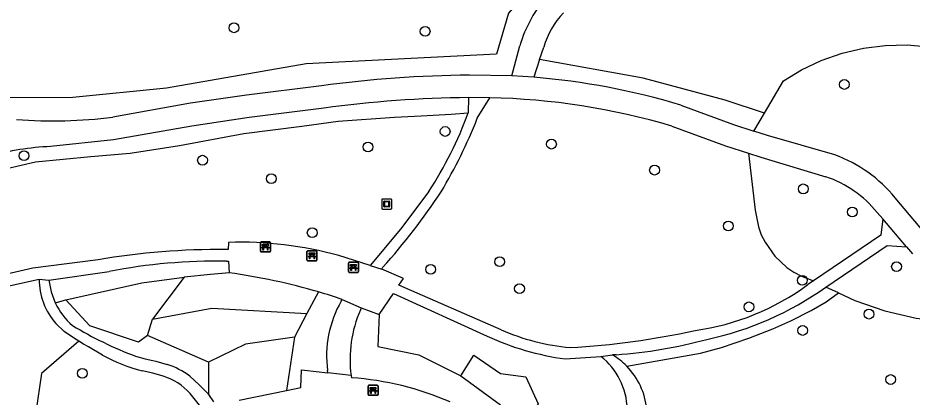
# Model space of a CAD drawing. Extents: x 160732 to 162105, y 387428 to 388479.
# Drawn here: x 160846.1 to 160935.4, y 388071.5 to 388109.4 of the extents above; entities that cross this region are included whole.
import ezdxf

# ---------------------------------------------------------------- set-up
doc = ezdxf.new("R2010")
doc.units = 0
for name, color, linetype in [('IMGEO_Bank', 7, 'Continuous'), ('IMGEO_Boom', 7, 'Continuous'), ('IMGEO_Groenvoorziening', 7, 'Continuous'), ('IMGEO_Kunstobject', 7, 'Continuous'), ('IMGEO_Voetpad_gesloten', 7, 'Continuous'), ('IMGEO_Voetpad_op_trap', 7, 'Continuous'), ('IMGEO_Voetpad_open', 7, 'Continuous')]:
    doc.layers.add(name, color=color, linetype=linetype)

msp = doc.modelspace()

# ---------------------------------------------------------------- linework, layer by layer
at = {"layer": 'IMGEO_Bank'}
for p, q in [((160870.28, 388086.05), (160870.28, 388086.891)), ((160870.28, 388086.891), (160870.28, 388086.05)), ((160870.355, 388086.975), (160871.196, 388086.975)), ((160871.196, 388086.975), (160870.355, 388086.975)), ((160871.28, 388086.9), (160871.28, 388086.059)), ((160871.28, 388086.059), (160871.28, 388086.9)), ((160870.977, 388086.373), (160870.584, 388086.373)), ((160870.589, 388086.481), (160870.589, 388086.587)), ((160870.633, 388086.587), (160870.633, 388086.481)), ((160870.921, 388086.593), (160870.639, 388086.593)), ((160870.639, 388086.475), (160870.921, 388086.475)), ((160870.927, 388086.481), (160870.927, 388086.587)), ((160870.971, 388086.587), (160870.971, 388086.481)), ((160874.928, 388085.169), (160874.928, 388086.01)), ((160874.928, 388086.01), (160874.928, 388085.169)), ((160875.003, 388086.094), (160875.844, 388086.094)), ((160875.844, 388086.094), (160875.003, 388086.094)), ((160875.928, 388086.019), (160875.928, 388085.178)), ((160875.928, 388085.178), (160875.928, 388086.019)), ((160871.205, 388085.975), (160870.364, 388085.975)), ((160870.364, 388085.975), (160871.205, 388085.975)), ((160875.625, 388085.492), (160875.232, 388085.492)), ((160875.237, 388085.6), (160875.237, 388085.706)), ((160875.281, 388085.706), (160875.281, 388085.6)), ((160875.569, 388085.712), (160875.287, 388085.712)), ((160875.287, 388085.594), (160875.569, 388085.594)), ((160875.575, 388085.6), (160875.575, 388085.706)), ((160875.619, 388085.706), (160875.619, 388085.6)), ((160875.853, 388085.094), (160875.012, 388085.094)), ((160875.012, 388085.094), (160875.853, 388085.094)), ((160879.07, 388084.013), (160879.07, 388084.854)), ((160879.07, 388084.854), (160879.07, 388084.013)), ((160879.145, 388084.938), (160879.986, 388084.938)), ((160879.986, 388084.938), (160879.145, 388084.938)), ((160879.767, 388084.336), (160879.374, 388084.336)), ((160879.379, 388084.444), (160879.379, 388084.55)), ((160879.423, 388084.55), (160879.423, 388084.444)), ((160879.711, 388084.556), (160879.429, 388084.556)), ((160879.429, 388084.438), (160879.711, 388084.438)), ((160879.717, 388084.444), (160879.717, 388084.55)), ((160879.761, 388084.55), (160879.761, 388084.444)), ((160880.07, 388084.863), (160880.07, 388084.022)), ((160880.07, 388084.022), (160880.07, 388084.863)), ((160879.995, 388083.938), (160879.154, 388083.938)), ((160879.154, 388083.938), (160879.995, 388083.938)), ((160881.107, 388072.655), (160881.948, 388072.655)), ((160881.948, 388072.655), (160881.107, 388072.655)), ((160881.032, 388071.73), (160881.032, 388072.571)), ((160881.032, 388072.571), (160881.032, 388071.73)), ((160881.729, 388072.053), (160881.336, 388072.053)), ((160881.341, 388072.161), (160881.341, 388072.267)), ((160881.385, 388072.267), (160881.385, 388072.161)), ((160881.673, 388072.273), (160881.391, 388072.273)), ((160881.391, 388072.155), (160881.673, 388072.155)), ((160881.679, 388072.161), (160881.679, 388072.267)), ((160881.723, 388072.267), (160881.723, 388072.161)), ((160882.032, 388072.58), (160882.032, 388071.739)), ((160882.032, 388071.739), (160882.032, 388072.58)), ((160881.957, 388071.655), (160881.116, 388071.655)), ((160881.116, 388071.655), (160881.957, 388071.655))]:
    msp.add_line(p, q, dxfattribs=at)
for points in [[(160870.527, 388086.373), (160870.385, 388086.373), (160870.497, 388086.475), (160870.583, 388086.475)], [(160870.583, 388086.593), (160870.497, 388086.593), (160870.497, 388086.754), (160871.06, 388086.754), (160871.06, 388086.593), (160870.977, 388086.593)], [(160870.577, 388086.366), (160870.577, 388086.159), (160870.534, 388086.159), (160870.534, 388086.366)], [(160870.977, 388086.475), (160871.06, 388086.475), (160871.172, 388086.373), (160871.033, 388086.373)], [(160871.027, 388086.366), (160871.027, 388086.159), (160870.983, 388086.159), (160870.983, 388086.366)], [(160875.175, 388085.492), (160875.033, 388085.492), (160875.145, 388085.594), (160875.231, 388085.594)], [(160875.231, 388085.712), (160875.145, 388085.712), (160875.145, 388085.873), (160875.708, 388085.873), (160875.708, 388085.712), (160875.625, 388085.712)], [(160875.225, 388085.485), (160875.225, 388085.278), (160875.182, 388085.278), (160875.182, 388085.485)], [(160875.625, 388085.594), (160875.708, 388085.594), (160875.82, 388085.492), (160875.681, 388085.492)], [(160875.675, 388085.485), (160875.675, 388085.278), (160875.631, 388085.278), (160875.631, 388085.485)], [(160879.317, 388084.336), (160879.175, 388084.336), (160879.287, 388084.438), (160879.373, 388084.438)], [(160879.373, 388084.556), (160879.287, 388084.556), (160879.287, 388084.717), (160879.85, 388084.717), (160879.85, 388084.556), (160879.767, 388084.556)], [(160879.367, 388084.329), (160879.367, 388084.122), (160879.324, 388084.122), (160879.324, 388084.329)], [(160879.767, 388084.438), (160879.85, 388084.438), (160879.962, 388084.336), (160879.823, 388084.336)], [(160879.817, 388084.329), (160879.817, 388084.122), (160879.773, 388084.122), (160879.773, 388084.329)], [(160881.279, 388072.053), (160881.137, 388072.053), (160881.249, 388072.155), (160881.335, 388072.155)], [(160881.335, 388072.273), (160881.249, 388072.273), (160881.249, 388072.434), (160881.812, 388072.434), (160881.812, 388072.273), (160881.729, 388072.273)], [(160881.329, 388072.046), (160881.329, 388071.839), (160881.286, 388071.839), (160881.286, 388072.046)], [(160881.729, 388072.155), (160881.812, 388072.155), (160881.924, 388072.053), (160881.785, 388072.053)], [(160881.779, 388072.046), (160881.779, 388071.839), (160881.735, 388071.839), (160881.735, 388072.046)]]:
    msp.add_lwpolyline(points, dxfattribs=at)
for centre, radius, start, end in [((160870.358, 388086.897), 0.0779, 92.4484, 184.28452), ((160870.358, 388086.897), 0.0779, 92.4484, 184.28452), ((160871.202, 388086.897), 0.0779, 2.4484, 94.28452), ((160871.202, 388086.897), 0.0779, 2.4484, 94.28452), ((160870.358, 388086.053), 0.0779, 182.4484, 274.28452), ((160870.358, 388086.053), 0.0779, 182.4484, 274.28452), ((160870.527, 388086.366), 0.00671, 2.89567, 87.10433), ((160870.584, 388086.366), 0.00671, 92.89567, 177.10433), ((160870.582, 388086.586), 0.00671, 2.89567, 87.10433), ((160870.582, 388086.482), 0.00671, 272.89567, 357.10433), ((160870.639, 388086.586), 0.00671, 92.89567, 177.10433), ((160870.639, 388086.482), 0.00671, 182.89567, 267.10433), ((160870.921, 388086.586), 0.00671, 2.89567, 87.10433), ((160870.921, 388086.482), 0.00671, 272.89567, 357.10433), ((160870.978, 388086.586), 0.00671, 92.89567, 177.10433), ((160870.978, 388086.482), 0.00671, 182.89567, 267.10433), ((160870.976, 388086.366), 0.00671, 2.89567, 87.10433), ((160871.033, 388086.366), 0.00671, 92.89567, 177.10433), ((160871.202, 388086.053), 0.0779, 272.4484, 4.28452), ((160871.202, 388086.053), 0.0779, 272.4484, 4.28452), ((160875.006, 388086.016), 0.0779, 92.4484, 184.28452), ((160875.006, 388086.016), 0.0779, 92.4484, 184.28452), ((160875.85, 388086.016), 0.0779, 2.4484, 94.28452), ((160875.85, 388086.016), 0.0779, 2.4484, 94.28452), ((160875.006, 388085.172), 0.0779, 182.4484, 274.28452), ((160875.006, 388085.172), 0.0779, 182.4484, 274.28452), ((160875.175, 388085.485), 0.00671, 2.89567, 87.10433), ((160875.232, 388085.485), 0.00671, 92.89567, 177.10433), ((160875.23, 388085.705), 0.00671, 2.89567, 87.10433), ((160875.23, 388085.601), 0.00671, 272.89567, 357.10433), ((160875.287, 388085.705), 0.00671, 92.89567, 177.10433), ((160875.287, 388085.601), 0.00671, 182.89567, 267.10433), ((160875.569, 388085.705), 0.00671, 2.89567, 87.10433), ((160875.569, 388085.601), 0.00671, 272.89567, 357.10433), ((160875.626, 388085.705), 0.00671, 92.89567, 177.10433), ((160875.626, 388085.601), 0.00671, 182.89567, 267.10433), ((160875.624, 388085.485), 0.00671, 2.89567, 87.10433), ((160875.681, 388085.485), 0.00671, 92.89567, 177.10433), ((160875.85, 388085.172), 0.0779, 272.4484, 4.28452), ((160875.85, 388085.172), 0.0779, 272.4484, 4.28452), ((160879.148, 388084.86), 0.0779, 92.4484, 184.28452), ((160879.148, 388084.86), 0.0779, 92.4484, 184.28452), ((160879.317, 388084.329), 0.00671, 2.89567, 87.10433), ((160879.374, 388084.329), 0.00671, 92.89567, 177.10433), ((160879.372, 388084.549), 0.00671, 2.89567, 87.10433), ((160879.372, 388084.445), 0.00671, 272.89567, 357.10433), ((160879.429, 388084.549), 0.00671, 92.89567, 177.10433), ((160879.429, 388084.445), 0.00671, 182.89567, 267.10433), ((160879.711, 388084.549), 0.00671, 2.89567, 87.10433), ((160879.711, 388084.445), 0.00671, 272.89567, 357.10433), ((160879.768, 388084.549), 0.00671, 92.89567, 177.10433), ((160879.768, 388084.445), 0.00671, 182.89567, 267.10433), ((160879.766, 388084.329), 0.00671, 2.89567, 87.10433), ((160879.823, 388084.329), 0.00671, 92.89567, 177.10433), ((160879.992, 388084.86), 0.0779, 2.4484, 94.28452), ((160879.992, 388084.86), 0.0779, 2.4484, 94.28452), ((160879.148, 388084.016), 0.0779, 182.4484, 274.28452), ((160879.148, 388084.016), 0.0779, 182.4484, 274.28452), ((160879.992, 388084.016), 0.0779, 272.4484, 4.28452), ((160879.992, 388084.016), 0.0779, 272.4484, 4.28452), ((160881.11, 388072.577), 0.0779, 92.4484, 184.28452), ((160881.11, 388072.577), 0.0779, 92.4484, 184.28452), ((160881.954, 388072.577), 0.0779, 2.4484, 94.28452), ((160881.954, 388072.577), 0.0779, 2.4484, 94.28452), ((160881.11, 388071.733), 0.0779, 182.4484, 274.28452), ((160881.11, 388071.733), 0.0779, 182.4484, 274.28452), ((160881.279, 388072.046), 0.00671, 2.89567, 87.10433), ((160881.336, 388072.046), 0.00671, 92.89567, 177.10433), ((160881.334, 388072.266), 0.00671, 2.89567, 87.10433), ((160881.334, 388072.162), 0.00671, 272.89567, 357.10433), ((160881.391, 388072.266), 0.00671, 92.89567, 177.10433), ((160881.391, 388072.162), 0.00671, 182.89567, 267.10433), ((160881.673, 388072.266), 0.00671, 2.89567, 87.10433), ((160881.673, 388072.162), 0.00671, 272.89567, 357.10433), ((160881.73, 388072.266), 0.00671, 92.89567, 177.10433), ((160881.73, 388072.162), 0.00671, 182.89567, 267.10433), ((160881.728, 388072.046), 0.00671, 2.89567, 87.10433), ((160881.785, 388072.046), 0.00671, 92.89567, 177.10433), ((160881.954, 388071.733), 0.0779, 272.4484, 4.28452), ((160881.954, 388071.733), 0.0779, 272.4484, 4.28452)]:
    msp.add_arc(centre, radius, start, end, dxfattribs=at)
at = {"layer": 'IMGEO_Boom'}
for centre in [(160867.632, 388108.369), (160886.73, 388108.01), (160928.598, 388102.706), (160888.729, 388098.009), (160881.026, 388096.46), (160899.348, 388096.747), (160846.674, 388095.593), (160864.497, 388095.138), (160909.641, 388094.15), (160871.359, 388093.293), (160924.492, 388092.274), (160929.395, 388089.963), (160917.009, 388088.573), (160875.452, 388087.896), (160894.177, 388084.996), (160887.284, 388084.237), (160933.808, 388084.506), (160924.403, 388083.148), (160896.153, 388082.309), (160919.065, 388080.489), (160931.054, 388079.765), (160924.443, 388078.131), (160852.484, 388073.849), (160933.219, 388073.231)]:
    msp.add_circle(centre, 0.489, dxfattribs=at)
at = {"layer": 'IMGEO_Groenvoorziening'}
for points in [[(160922.39, 388123.832), (160921.786, 388125.651), (160914.697, 388122.684), (160906.674, 388119.078), (160901.569, 388115.755), (160897.089, 388112.238), (160895.066, 388109.83), (160893.862, 388105.736), (160874.835, 388104.752), (160860.908, 388102.346), (160851.552, 388101.41), (160844.843, 388101.384), (160841.265, 388102.027), (160832.691, 388103.761), (160819.042, 388106.067)], [(160920.621, 388099.854), (160922.526, 388103.08), (160924.306, 388104.156), (160926.292, 388105.095), (160928.366, 388105.821), (160930.505, 388106.327), (160932.685, 388106.607), (160934.882, 388106.657), (160937.072, 388106.477), (160939.231, 388106.069), (160941.336, 388105.438), (160943.672, 388103.959), (160945.684, 388102.355), (160947.518, 388100.549), (160949.153, 388098.562), (160950.571, 388096.414), (160951.757, 388094.13), (160955.864, 388088.097), (160948.804, 388081.205)], [(160920.621, 388099.854), (160916.698, 388101.133), (160908.505, 388103.343), (160898.16, 388105.185)], [(160814.064, 388082.619), (160819.465, 388085.313), (160824.395, 388087.261), (160828.968, 388089.09), (160833.62, 388090.76), (160841.612, 388093.345), (160844.952, 388094.299), (160847.815, 388094.975), (160853.343, 388095.503), (160857.273, 388095.85), (160862.191, 388096.599), (160868.61, 388097.798), (160874.415, 388098.554), (160878.033, 388099.031), (160883.679, 388099.428), (160886.343, 388099.587), (160889.325, 388099.746), (160891.031, 388099.867)], [(160919.557, 388098.053), (160920.621, 388099.854)], [(160919.036, 388095.844), (160919.695, 388090.142), (160920.017, 388088.491), (160920.305, 388087.7), (160920.674, 388086.943), (160921.64, 388085.565), (160922.87, 388084.419), (160923.569, 388083.948), (160924.313, 388083.553), (160925.521, 388083.104)], [(160850.844, 388081.18), (160858.423, 388082.876), (160862.661, 388083.468)], [(160862.661, 388083.468), (160859.489, 388079.259)], [(160867.145, 388083.893), (160865.279, 388083.71), (160862.661, 388083.468)], [(160928, 388081.884), (160926.756, 388082.463)], [(160876.09, 388081.978), (160874.92, 388079.829)], [(160906.865, 388074.558), (160914.227, 388075.87), (160916.34, 388076.418), (160919.053, 388077.357), (160921.453, 388078.296), (160923.252, 388079.079), (160925.287, 388080.122), (160926.774, 388080.983), (160928, 388081.884)], [(160928, 388081.884), (160929.642, 388081.119), (160932.653, 388080.084), (160935.756, 388079.369), (160938.916, 388078.983), (160941.655, 388078.937)], [(160849.792, 388080.878), (160850.844, 388081.18)], [(160858.999, 388077.645), (160858.099, 388076.956), (160853.244, 388078.589), (160850.844, 388081.18)], [(160859.489, 388079.259), (160865.416, 388080.37), (160874.92, 388079.829)], [(160874.92, 388079.829), (160873.69, 388077.458)], [(160858.999, 388077.645), (160859.489, 388079.259)], [(160882.153, 388079.712), (160881.998, 388076.523), (160886.101, 388075.711), (160890.298, 388073.616)], [(160865.089, 388074.972), (160858.999, 388077.645)], [(160873.69, 388077.458), (160868.779, 388076.748), (160865.089, 388074.972)], [(160873.69, 388077.458), (160872.868, 388072.139)], [(160852.155, 388077.054), (160848.407, 388073.827), (160847.864, 388069.956)], [(160890.298, 388073.616), (160891.6, 388075.665), (160894.259, 388073.844), (160896.787, 388073.509), (160898.027, 388070.795), (160896.473, 388068.661)], [(160865.089, 388074.972), (160865.087, 388071.726)], [(160890.298, 388073.616), (160894.243, 388070.707)]]:
    msp.add_lwpolyline(points, dxfattribs=at)
at = {"layer": 'IMGEO_Kunstobject'}
for p, q in [((160882.393, 388091.178), (160882.393, 388090.337)), ((160882.393, 388091.178), (160882.393, 388090.337)), ((160883.309, 388091.262), (160882.468, 388091.262)), ((160883.309, 388091.262), (160882.468, 388091.262)), ((160882.607, 388090.526), (160882.607, 388091)), ((160882.657, 388091.05), (160883.131, 388091.05)), ((160883.131, 388090.476), (160882.657, 388090.476)), ((160882.687, 388090.95), (160882.687, 388090.576)), ((160883.081, 388090.97), (160882.707, 388090.97)), ((160882.707, 388090.556), (160883.081, 388090.556)), ((160883.101, 388090.576), (160883.101, 388090.95)), ((160883.181, 388091), (160883.181, 388090.526)), ((160883.393, 388090.346), (160883.393, 388091.187)), ((160883.393, 388090.346), (160883.393, 388091.187)), ((160882.477, 388090.262), (160883.318, 388090.262)), ((160882.477, 388090.262), (160883.318, 388090.262))]:
    msp.add_line(p, q, dxfattribs=at)
for centre, radius, start, end in [((160882.471, 388091.184), 0.0779, 92.4484, 184.28452), ((160882.471, 388091.184), 0.0779, 92.4484, 184.28452), ((160882.657, 388091), 0.05, 90, 180), ((160882.657, 388090.526), 0.05, 180, 270), ((160882.707, 388090.95), 0.02, 90, 180), ((160882.707, 388090.576), 0.02, 180, 270), ((160883.081, 388090.95), 0.02, 360, 90), ((160883.081, 388090.576), 0.02, 270, 0), ((160883.131, 388091), 0.05, 360, 90), ((160883.131, 388090.526), 0.05, 270, 0), ((160883.315, 388091.184), 0.0779, 2.4484, 94.28452), ((160883.315, 388091.184), 0.0779, 2.4484, 94.28452), ((160882.471, 388090.34), 0.0779, 182.4484, 274.28452), ((160882.471, 388090.34), 0.0779, 182.4484, 274.28452), ((160883.315, 388090.34), 0.0779, 272.4484, 4.28452), ((160883.315, 388090.34), 0.0779, 272.4484, 4.28452)]:
    msp.add_arc(centre, radius, start, end, dxfattribs=at)
at = {"layer": 'IMGEO_Voetpad_gesloten'}
for points in [[(160895.38, 388103.564), (160891.167, 388103.649)], [(160897.572, 388103.42), (160895.38, 388103.564)], [(160876.368, 388102.585), (160868.896, 388101.65), (160863.295, 388100.853), (160855.544, 388099.439)], [(160893.175, 388101.379), (160891.05, 388101.39)], [(160876.625, 388100.352), (160869.152, 388099.403), (160863.416, 388098.544), (160855.592, 388097.191), (160849.319, 388096.502)], [(160912.262, 388100.648), (160917.537, 388098.696), (160919.557, 388098.053)], [(160911.368, 388098.545), (160916.718, 388096.578), (160919.036, 388095.844)], [(160927.647, 388095.665), (160920.916, 388097.621), (160919.557, 388098.053)], [(160919.036, 388095.844), (160920.253, 388095.459), (160926.757, 388093.49)], [(160937.055, 388087.345), (160933.681, 388091.373)], [(160931.879, 388089.917), (160932.432, 388089.267)], [(160934.814, 388086.472), (160932.432, 388089.267)], [(160934.814, 388086.472), (160935.391, 388085.795)]]:
    msp.add_lwpolyline(points, dxfattribs=at)
for centre, radius, start, end in [((160892.707, 387978.776), 124.882, 90.70665, 97.51796), ((160891.866, 388032.872), 70.778, 73.25185, 85.37605), ((160892.262, 387983.802), 117.595, 90.59036, 97.64128), ((160891.752, 388032.433), 68.96, 73.47407, 88.81784), ((160849.637, 388146.296), 47.228, 265.49494, 277.18556), ((160850.342, 388070.43), 26.092, 92.24758, 105.80214), ((160922.93, 388082.647), 13.846, 39.06666, 70.08465), ((160923.061, 388082.734), 11.373, 39.1654, 71.03695)]:
    msp.add_arc(centre, radius, start, end, dxfattribs=at)
at = {"layer": 'IMGEO_Voetpad_op_trap'}
for points in [[(160878.345, 388081.051), (160878.454, 388081.237)], [(160880.348, 388080.379), (160880.262, 388080.186)], [(160877.015, 388073.904), (160876.984, 388074.12)]]:
    msp.add_lwpolyline(points, dxfattribs=at)
for centre, radius, start, end in [((160887.831, 388075.589), 10.946, 150.06698, 187.71405), ((160891.612, 388075.237), 12.382, 156.43916, 187.51075)]:
    msp.add_arc(centre, radius, start, end, dxfattribs=at)
at = {"layer": 'IMGEO_Voetpad_open'}
for points in [[(160895.38, 388103.564), (160896.184, 388106.55)], [(160898.16, 388105.185), (160898.575, 388106.432)], [(160898.16, 388105.185), (160897.572, 388103.42)], [(160891.05, 388101.39), (160891.031, 388099.867)], [(160891.935, 388099.326), (160893.175, 388101.379)], [(160887.094, 388092.008), (160884.26, 388088.244), (160881.238, 388084.628)], [(160932.432, 388089.267), (160932.235, 388087.642), (160925.521, 388083.104)], [(160867.085, 388086.929), (160867.061, 388086.217), (160866.85, 388086.219)], [(160926.756, 388082.463), (160932.86, 388086.628), (160934.814, 388086.472)], [(160854.062, 388085.198), (160847.539, 388084.342), (160840.587, 388082.762), (160839.761, 388083.012), (160837.111, 388082.175)], [(160881.238, 388084.628), (160878.11, 388085.604)], [(160866.892, 388085.065), (160867.103, 388085.062), (160867.145, 388083.893)], [(160881.238, 388084.628), (160882.415, 388084.26)], [(160882.415, 388084.26), (160882.518, 388084.446)], [(160894.309, 388078.201), (160884.1, 388082.664), (160884.568, 388083.326), (160882.415, 388084.26)], [(160849.159, 388083.163), (160855.17, 388084.033)], [(160837.321, 388077.287), (160839.285, 388078.324), (160838.516, 388080.099), (160841.074, 388081.697), (160848.181, 388083.26)], [(160848.181, 388083.26), (160849.159, 388083.163)], [(160849.159, 388083.163), (160849.377, 388081.993), (160849.792, 388080.878)], [(160925.521, 388083.104), (160924.948, 388082.717)], [(160882.153, 388079.712), (160883.556, 388081.812), (160892.915, 388077.574)], [(160878.454, 388081.237), (160880.348, 388080.379)], [(160880.348, 388080.379), (160882.153, 388079.712)], [(160852.155, 388077.054), (160851.609, 388077.406), (160850.672, 388078.037), (160849.854, 388078.817)], [(160854.5, 388075.68), (160853.093, 388076.501), (160852.62, 388076.772), (160852.155, 388077.054)], [(160857.816, 388075.556), (160858.777, 388075.291), (160859.822, 388075.049), (160860.956, 388074.742)], [(160900.718, 388075.287), (160904.285, 388075.527)], [(160904.285, 388075.527), (160905.453, 388075.683)], [(160905.809, 388075.707), (160905.453, 388075.683)], [(160860.56, 388073.572), (160859.522, 388073.853), (160858.473, 388074.096)], [(160863.236, 388073.57), (160864.163, 388072.692), (160864.98, 388071.885), (160865.087, 388071.726)], [(160872.868, 388072.139), (160874.33, 388072.442), (160874.394, 388074.197), (160874.691, 388074.164), (160877.015, 388073.904)], [(160879.336, 388073.618), (160877.015, 388073.904)], [(160879.336, 388073.618), (160879.366, 388073.404)], [(160864.584, 388070.157), (160863.939, 388071.017), (160863.257, 388071.851)], [(160865.087, 388071.726), (160865.581, 388070.996)], [(160868.148, 388071.158), (160872.868, 388072.139)]]:
    msp.add_lwpolyline(points, dxfattribs=at)
for centre, radius, start, end in [((160908.048, 388103.198), 12.328, 136.84678, 164.22374), ((160906.536, 388104.152), 8.281, 136.45921, 164.01499), ((160854.289, 388113.358), 39.141, 326.94407, 339.83838), ((160846.002, 388117.357), 49.346, 329.06059, 338.56752), ((160832.498, 388128.978), 66.971, 318.32182, 326.47199), ((160868.322, 388050.691), 36.259, 74.33885, 91.95511), ((160866.221, 388013.499), 72.723, 89.50461, 99.62507), ((160866.161, 388026.277), 58.792, 89.28779, 100.77486), ((160858.547, 388021.883), 62.603, 73.72635, 82.10601), ((160854.855, 388083.237), 6.674, 179.80015, 221.46732), ((160910.323, 388102.532), 24.628, 277.84826, 306.43013), ((160908.133, 388108.705), 32.178, 282.06063, 305.3612), ((160858.418, 388021.459), 63.046, 71.47051, 73.7221), ((160856.014, 388083.827), 6.886, 205.35767, 229.07847), ((160871.745, 388112.24), 39.239, 238.94686, 249.20823), ((160903.143, 388098.317), 21.97, 246.29171, 264.9531), ((160897.111, 388153.009), 76.686, 273.06375, 282.48215), ((160904.37, 388102.204), 27.163, 245.05655, 262.27253), ((160902.56, 388122.441), 46.847, 273.97722, 285.21841), ((160862.611, 388090.25), 16.675, 240.89489, 255.63164), ((160900.044, 388070.116), 6.876, 1.45426, 51.91191), ((160901.741, 388069.576), 7.147, 44.19795, 58.71042), ((160858.477, 388067.116), 8.019, 53.59699, 71.99351), ((160901.699, 388069.524), 7.213, 6.04968, 44.25827), ((160858.799, 388067.838), 5.998, 41.99065, 72.92411), ((160877.263, 388043.401), 30.077, 66.56189, 85.98995)]:
    msp.add_arc(centre, radius, start, end, dxfattribs=at)

doc.saveas('drawing.dxf')
